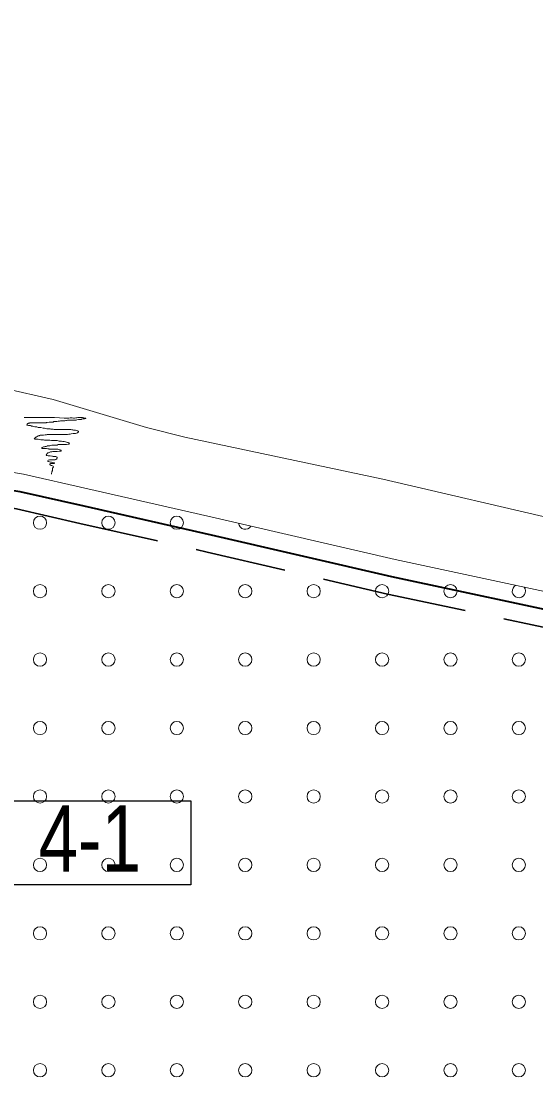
# Model space of a CAD drawing. Extents: x 640104 to 640970, y 6442278 to 6442689.
# Drawn here: x 640276.39 to 640299.72, y 6442590.87 to 6442638.69 of the extents above; entities that cross this region are included whole.
import ezdxf
from ezdxf.enums import TextEntityAlignment as Align

# ---------------------------------------------------------------- set-up
doc = ezdxf.new("R2010")
doc.units = 0
doc.header["$LTSCALE"] = 1.2
doc.linetypes.add('MEDIUM_DASHED', pattern=[4.5, 3, -1.5])
for name, color, linetype, lineweight in [('31', 7, 'Continuous', 13), ('33', 7, 'Continuous', 13), ('35', 7, 'Continuous', 35), ('40', 7, 'Continuous', 13), ('43', 7, 'Continuous', 13)]:
    doc.layers.add(name, color=color, linetype=linetype, lineweight=lineweight)

msp = doc.modelspace()

# ---------------------------------------------------------------- linework, layer by layer
at = {"layer": '31'}
for points in [[(640243.91, 6442638.69), (640253.09, 6442634.58), (640255.2, 6442633.48), (640257.56, 6442632.06), (640261.58, 6442629.01), (640265, 6442626.4), (640267.65, 6442624.44), (640268.61, 6442623.79), (640269.33, 6442623.41), (640270.09, 6442623.14), (640270.76, 6442623), (640271.59, 6442622.83), (640272.83, 6442622.58), (640274.15, 6442622.41), (640275.03, 6442622.12), (640275.59, 6442622.07), (640277.84, 6442621.56), (640282.07, 6442620.29), (640283.81, 6442619.85), (640292.79, 6442617.95), (640300.96, 6442616.04)], [(640244.14, 6442636.4), (640252.04, 6442632.16), (640254.96, 6442630.1), (640260.34, 6442626.31), (640265.36, 6442622.34), (640268.47, 6442619.97), (640269.03, 6442619.59), (640269.65, 6442619.31), (640270.21, 6442619.12), (640270.74, 6442619), (640272.62, 6442618.78), (640273.9, 6442618.6), (640276.5, 6442618.17), (640279.42, 6442617.51), (640285.18, 6442616.2), (640293.34, 6442614.31), (640302.22, 6442612.41), (640310.19, 6442611.24), (640319.16, 6442609.71), (640327.89, 6442607.76), (640337.5, 6442606.29), (640350.61, 6442605.07), (640361.71, 6442604.69)]]:
    msp.add_lwpolyline(points, dxfattribs=at)
at = {"layer": '33', "lineweight": 25}
msp.add_lwpolyline([(640275.38, 6442603.37), (640284.09, 6442603.37), (640284.09, 6442599.57), (640275.38, 6442599.57)], close=True, dxfattribs=at)
at = {"layer": '35', "lineweight": 40}
msp.add_lwpolyline([(640243.75, 6442635.7), (640251.61, 6442631.47), (640254.5, 6442629.45), (640259.86, 6442625.67), (640264.87, 6442621.71), (640268, 6442619.32), (640268.63, 6442618.89), (640269.35, 6442618.56), (640270, 6442618.35), (640270.6, 6442618.21), (640272.52, 6442617.98), (640273.78, 6442617.81), (640276.34, 6442617.38), (640279.24, 6442616.73), (640285.01, 6442615.42), (640293.17, 6442613.53), (640302.08, 6442611.63), (640310.07, 6442610.45), (640319, 6442608.92), (640327.74, 6442606.97), (640337.4, 6442605.49), (640350.56, 6442604.27), (640361.69, 6442603.89)], dxfattribs=at)
at = {"layer": '35', "linetype": 'MEDIUM_DASHED'}
msp.add_lwpolyline([(640243.37, 6442635), (640251.19, 6442630.79), (640254.04, 6442628.79), (640259.39, 6442625.03), (640264.38, 6442621.08), (640267.53, 6442618.67), (640268.24, 6442618.19), (640269.06, 6442617.81), (640269.78, 6442617.57), (640270.47, 6442617.42), (640272.42, 6442617.19), (640273.66, 6442617.02), (640276.19, 6442616.6), (640279.06, 6442615.94), (640284.83, 6442614.64), (640292.99, 6442612.74), (640301.93, 6442610.84), (640309.94, 6442609.66), (640318.85, 6442608.14), (640327.59, 6442606.19), (640337.3, 6442604.7), (640350.51, 6442603.47), (640361.68, 6442603.09)], dxfattribs=at)
at = {"layer": '40'}
for points in [[(640276.53, 6442620.73), (640276.57, 6442620.73), (640276.64, 6442620.73), (640276.71, 6442620.73), (640276.73, 6442620.73), (640276.8, 6442620.73), (640276.9, 6442620.73), (640277.12, 6442620.73), (640277.24, 6442620.73), (640277.26, 6442620.73), (640277.29, 6442620.73), (640277.33, 6442620.73), (640277.39, 6442620.73), (640277.46, 6442620.73), (640277.52, 6442620.73), (640277.56, 6442620.73), (640277.61, 6442620.73), (640277.66, 6442620.73), (640277.71, 6442620.73), (640277.77, 6442620.73), (640277.8, 6442620.73), (640277.85, 6442620.73), (640277.91, 6442620.73), (640278.13, 6442620.72), (640278.34, 6442620.71), (640278.41, 6442620.71), (640278.45, 6442620.71), (640278.47, 6442620.71), (640278.5, 6442620.71), (640278.55, 6442620.71), (640278.61, 6442620.72), (640278.65, 6442620.72), (640278.67, 6442620.72), (640278.69, 6442620.72), (640278.71, 6442620.72), (640278.76, 6442620.71), (640278.78, 6442620.71), (640278.81, 6442620.71), (640278.88, 6442620.72), (640278.92, 6442620.72), (640278.97, 6442620.73), (640278.99, 6442620.73), (640279.04, 6442620.73), (640279.06, 6442620.74), (640279.09, 6442620.74), (640279.13, 6442620.74), (640279.15, 6442620.73), (640279.17, 6442620.73), (640279.21, 6442620.72), (640279.23, 6442620.72)], [(640279.23, 6442620.72), (640279.26, 6442620.71), (640279.29, 6442620.71), (640279.32, 6442620.71), (640279.33, 6442620.69), (640279.32, 6442620.69), (640279.33, 6442620.69), (640279.3, 6442620.69), (640279.27, 6442620.68), (640279.23, 6442620.67), (640279.21, 6442620.67), (640279.17, 6442620.67), (640279.15, 6442620.66), (640279.13, 6442620.66), (640279.11, 6442620.65), (640279.07, 6442620.65), (640279.02, 6442620.64), (640279, 6442620.64), (640278.92, 6442620.63), (640278.89, 6442620.62), (640278.86, 6442620.62), (640278.83, 6442620.61), (640278.8, 6442620.61), (640278.77, 6442620.61), (640278.73, 6442620.61), (640278.71, 6442620.61), (640278.64, 6442620.61), (640278.6, 6442620.61), (640278.55, 6442620.61), (640278.49, 6442620.61), (640278.45, 6442620.6), (640278.42, 6442620.6), (640278.38, 6442620.59), (640278.34, 6442620.59), (640278.23, 6442620.59), (640278.21, 6442620.59), (640278.18, 6442620.58), (640278.13, 6442620.57), (640278.07, 6442620.57), (640278.01, 6442620.56), (640277.97, 6442620.56), (640277.92, 6442620.55), (640277.88, 6442620.55), (640277.85, 6442620.53), (640277.81, 6442620.53), (640277.79, 6442620.53), (640277.77, 6442620.53), (640277.73, 6442620.53), (640277.69, 6442620.52), (640277.67, 6442620.52), (640277.58, 6442620.51), (640277.55, 6442620.51)], [(640277.55, 6442620.51), (640277.53, 6442620.5), (640277.49, 6442620.5), (640277.46, 6442620.49), (640277.44, 6442620.49), (640277.41, 6442620.49), (640277.38, 6442620.49), (640277.35, 6442620.49), (640277.32, 6442620.49), (640277.27, 6442620.49), (640277.25, 6442620.49), (640277.21, 6442620.5), (640277.18, 6442620.5), (640277.16, 6442620.5), (640277.13, 6442620.5), (640277.1, 6442620.5), (640277.07, 6442620.5), (640277.02, 6442620.5), (640277, 6442620.5), (640276.97, 6442620.5), (640276.93, 6442620.5), (640276.91, 6442620.5), (640276.88, 6442620.5), (640276.85, 6442620.5), (640276.82, 6442620.5), (640276.79, 6442620.49), (640276.77, 6442620.48), (640276.73, 6442620.48), (640276.71, 6442620.47), (640276.69, 6442620.46), (640276.68, 6442620.45), (640276.66, 6442620.44), (640276.65, 6442620.41), (640276.66, 6442620.39), (640276.73, 6442620.38), (640276.77, 6442620.38), (640276.79, 6442620.37), (640276.82, 6442620.37), (640276.85, 6442620.36), (640276.86, 6442620.35), (640276.9, 6442620.35), (640276.93, 6442620.34), (640276.96, 6442620.33), (640277.01, 6442620.32), (640277.05, 6442620.31), (640277.1, 6442620.31), (640277.13, 6442620.3), (640277.17, 6442620.29), (640277.22, 6442620.29), (640277.29, 6442620.28)], [(640277.29, 6442620.28), (640277.39, 6442620.26), (640277.45, 6442620.25), (640277.49, 6442620.24), (640277.56, 6442620.23), (640277.62, 6442620.23), (640277.67, 6442620.22), (640277.71, 6442620.22), (640277.74, 6442620.21), (640277.8, 6442620.21), (640277.84, 6442620.21), (640277.89, 6442620.2), (640277.95, 6442620.2), (640278, 6442620.2), (640278.06, 6442620.2), (640278.12, 6442620.19), (640278.16, 6442620.19), (640278.18, 6442620.19), (640278.23, 6442620.19), (640278.28, 6442620.19), (640278.33, 6442620.19), (640278.4, 6442620.19), (640278.45, 6442620.19), (640278.49, 6442620.19), (640278.55, 6442620.19), (640278.57, 6442620.19), (640278.61, 6442620.19), (640278.65, 6442620.19), (640278.69, 6442620.18), (640278.73, 6442620.18), (640278.77, 6442620.17), (640278.85, 6442620.17), (640278.89, 6442620.15), (640278.93, 6442620.13), (640278.97, 6442620.13), (640278.99, 6442620.12), (640278.99, 6442620.09), (640278.98, 6442620.07), (640278.97, 6442620.06), (640278.95, 6442620.05), (640278.93, 6442620.04), (640278.9, 6442620.03), (640278.85, 6442620.01), (640278.75, 6442620.01), (640278.66, 6442619.99), (640278.61, 6442619.98), (640278.55, 6442619.98), (640278.49, 6442619.97), (640278.43, 6442619.97), (640278.34, 6442619.97), (640278.21, 6442619.97), (640278.1, 6442619.97)], [(640278.1, 6442619.97), (640278.05, 6442619.97), (640278, 6442619.97), (640277.94, 6442619.97), (640277.9, 6442619.97), (640277.86, 6442619.97), (640277.81, 6442619.97), (640277.75, 6442619.96), (640277.63, 6442619.96), (640277.57, 6442619.96), (640277.54, 6442619.95), (640277.49, 6442619.95), (640277.41, 6442619.93), (640277.32, 6442619.93), (640277.29, 6442619.93), (640277.25, 6442619.93), (640277.23, 6442619.92), (640277.21, 6442619.91), (640277.18, 6442619.91), (640277.16, 6442619.9), (640277.13, 6442619.89), (640277.12, 6442619.88), (640277.08, 6442619.85), (640277.05, 6442619.84), (640277.05, 6442619.82), (640277.02, 6442619.81), (640277.01, 6442619.8), (640277, 6442619.78), (640276.99, 6442619.77), (640277.01, 6442619.76), (640277.03, 6442619.76), (640277.07, 6442619.76), (640277.1, 6442619.76), (640277.17, 6442619.75), (640277.23, 6442619.74), (640277.29, 6442619.73), (640277.37, 6442619.73), (640277.41, 6442619.73), (640277.45, 6442619.71), (640277.49, 6442619.71), (640277.61, 6442619.71), (640277.69, 6442619.71), (640277.77, 6442619.7), (640277.84, 6442619.69), (640277.93, 6442619.69), (640278.03, 6442619.69), (640278.11, 6442619.66), (640278.17, 6442619.66), (640278.23, 6442619.66), (640278.29, 6442619.65)], [(640278.29, 6442619.65), (640278.32, 6442619.65), (640278.35, 6442619.65), (640278.41, 6442619.63), (640278.45, 6442619.62), (640278.49, 6442619.61), (640278.52, 6442619.6), (640278.56, 6442619.59), (640278.57, 6442619.58), (640278.58, 6442619.55), (640278.57, 6442619.54), (640278.55, 6442619.53), (640278.53, 6442619.53), (640278.45, 6442619.52), (640278.41, 6442619.52), (640278.38, 6442619.52), (640278.33, 6442619.52), (640278.28, 6442619.52), (640278.22, 6442619.51), (640278.19, 6442619.51), (640278.16, 6442619.51), (640278.07, 6442619.51), (640278.02, 6442619.49), (640278, 6442619.49), (640277.96, 6442619.49), (640277.93, 6442619.49), (640277.89, 6442619.49), (640277.84, 6442619.49), (640277.79, 6442619.48), (640277.73, 6442619.47), (640277.69, 6442619.46), (640277.67, 6442619.46), (640277.64, 6442619.46), (640277.61, 6442619.45), (640277.57, 6442619.45), (640277.57, 6442619.44), (640277.53, 6442619.43), (640277.51, 6442619.42), (640277.49, 6442619.42), (640277.45, 6442619.41), (640277.41, 6442619.41), (640277.37, 6442619.4), (640277.34, 6442619.38), (640277.33, 6442619.37), (640277.33, 6442619.33), (640277.35, 6442619.33), (640277.4, 6442619.33), (640277.46, 6442619.33), (640277.52, 6442619.33), (640277.55, 6442619.33), (640277.61, 6442619.32), (640277.65, 6442619.32)], [(640277.65, 6442619.32), (640277.67, 6442619.31), (640277.69, 6442619.31), (640277.73, 6442619.31), (640277.78, 6442619.31), (640277.81, 6442619.31), (640277.88, 6442619.3), (640277.93, 6442619.3), (640277.96, 6442619.3), (640277.99, 6442619.3), (640278.01, 6442619.3), (640278.05, 6442619.3), (640278.09, 6442619.29), (640278.13, 6442619.28), (640278.16, 6442619.27), (640278.19, 6442619.26), (640278.21, 6442619.25), (640278.21, 6442619.22), (640278.13, 6442619.21), (640278.03, 6442619.2), (640277.99, 6442619.2), (640277.92, 6442619.19), (640277.88, 6442619.19), (640277.83, 6442619.19), (640277.78, 6442619.18), (640277.73, 6442619.18), (640277.69, 6442619.17), (640277.63, 6442619.14), (640277.61, 6442619.13), (640277.58, 6442619.11), (640277.57, 6442619.09), (640277.55, 6442619.08), (640277.54, 6442619.05), (640277.53, 6442619.03), (640277.54, 6442619.02), (640277.57, 6442619.01), (640277.62, 6442619), (640277.71, 6442619), (640277.78, 6442618.99), (640277.82, 6442618.98), (640277.85, 6442618.97), (640277.9, 6442618.97), (640277.96, 6442618.97), (640278.02, 6442618.94), (640278.02, 6442618.91), (640278.01, 6442618.89), (640278.01, 6442618.87), (640277.96, 6442618.83), (640277.93, 6442618.82), (640277.89, 6442618.82), (640277.84, 6442618.82), (640277.78, 6442618.82), (640277.73, 6442618.82), (640277.68, 6442618.82), (640277.62, 6442618.81), (640277.61, 6442618.78), (640277.61, 6442618.77), (640277.61, 6442618.75), (640277.64, 6442618.74), (640277.72, 6442618.72), (640277.77, 6442618.71), (640277.81, 6442618.7), (640277.85, 6442618.69), (640277.89, 6442618.69), (640277.91, 6442618.67), (640277.89, 6442618.66), (640277.85, 6442618.66), (640277.81, 6442618.65), (640277.74, 6442618.65), (640277.72, 6442618.65), (640277.69, 6442618.64), (640277.69, 6442618.61), (640277.71, 6442618.59), (640277.73, 6442618.58), (640277.75, 6442618.57), (640277.78, 6442618.56), (640277.82, 6442618.55), (640277.85, 6442618.54), (640277.86, 6442618.51), (640277.85, 6442618.49), (640277.84, 6442618.47), (640277.82, 6442618.45), (640277.81, 6442618.43), (640277.81, 6442618.4), (640277.81, 6442618.37), (640277.81, 6442618.34), (640277.8, 6442618.32), (640277.8, 6442618.29), (640277.79, 6442618.27), (640277.78, 6442618.24), (640277.77, 6442618.21), (640277.77, 6442618.18), (640277.77, 6442618.17), (640277.77, 6442618.2)]]:
    msp.add_lwpolyline(points, dxfattribs=at)
at = {"layer": '43'}
for centre in [(640277.249, 6442615.973), (640280.349, 6442615.973), (640283.449, 6442615.973), (640277.249, 6442612.873), (640280.349, 6442612.873), (640283.449, 6442612.873), (640286.549, 6442612.873), (640289.649, 6442612.873), (640292.749, 6442612.873), (640295.849, 6442612.873), (640277.249, 6442609.773), (640280.349, 6442609.773), (640283.449, 6442609.773), (640286.549, 6442609.773), (640289.649, 6442609.773), (640292.749, 6442609.773), (640295.849, 6442609.773), (640298.949, 6442609.773), (640277.249, 6442606.673), (640280.349, 6442606.673), (640283.449, 6442606.673), (640286.549, 6442606.673), (640289.649, 6442606.673), (640292.749, 6442606.673), (640295.849, 6442606.673), (640298.949, 6442606.673), (640277.249, 6442603.573), (640280.349, 6442603.573), (640283.449, 6442603.573), (640286.549, 6442603.573), (640289.649, 6442603.573), (640292.749, 6442603.573), (640295.849, 6442603.573), (640298.949, 6442603.573), (640277.249, 6442600.473), (640280.349, 6442600.473), (640283.449, 6442600.473), (640286.549, 6442600.473), (640289.649, 6442600.473), (640292.749, 6442600.473), (640295.849, 6442600.473), (640298.949, 6442600.473), (640277.249, 6442597.373), (640280.349, 6442597.373), (640283.449, 6442597.373), (640286.549, 6442597.373), (640289.649, 6442597.373), (640292.749, 6442597.373), (640295.849, 6442597.373), (640298.949, 6442597.373), (640277.249, 6442594.273), (640280.349, 6442594.273), (640283.449, 6442594.273), (640286.549, 6442594.273), (640289.649, 6442594.273), (640292.749, 6442594.273), (640295.849, 6442594.273), (640298.949, 6442594.273), (640277.249, 6442591.173), (640280.349, 6442591.173), (640283.449, 6442591.173), (640286.549, 6442591.173), (640289.649, 6442591.173), (640292.749, 6442591.173), (640295.849, 6442591.173), (640298.949, 6442591.173)]:
    msp.add_circle(centre, 0.3, dxfattribs=at)
for centre, start, end in [((640286.549, 6442615.973), 184.1336, 329.7385), ((640298.949, 6442612.873), 117.2854, 38.6443)]:
    msp.add_arc(centre, 0.3, start, end, dxfattribs=at)

# ---------------------------------------------------------------- texts
at = {"layer": '33', "width": 0.8}
msp.add_text('4-1', height=3, dxfattribs=at).set_placement((640279.505, 6442600.17), align=Align.CENTER)

doc.saveas('drawing.dxf')
